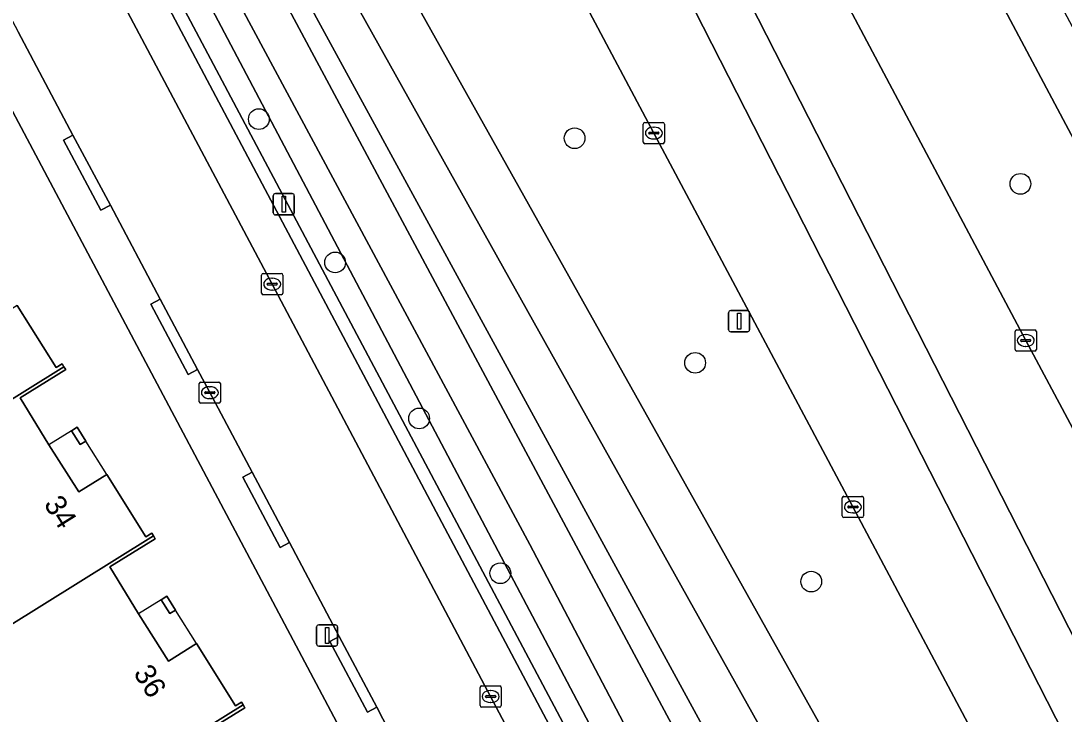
# Model space of a CAD drawing. Extents: x 158835 to 160077, y 386387 to 387778.
# Drawn here: x 159225.96 to 159275.17, y 387064.34 to 387097.05 of the extents above; entities that cross this region are included whole.
import ezdxf

# ---------------------------------------------------------------- set-up
doc = ezdxf.new("R2010")
doc.units = 0
for name, color, linetype in [('IMGEO_Berm_groen', 7, 'Continuous'), ('IMGEO_Boom', 7, 'Continuous'), ('IMGEO_Erf', 7, 'Continuous'), ('IMGEO_Fietspad_gesloten', 7, 'Continuous'), ('IMGEO_Kolk', 7, 'Continuous'), ('IMGEO_Lichtmast', 7, 'Continuous'), ('IMGEO_Oever', 7, 'Continuous'), ('IMGEO_Pand', 7, 'Continuous'), ('IMGEO_Pand_nummerreeks', 7, 'Continuous'), ('IMGEO_Pand_overbouw', 7, 'Continuous'), ('IMGEO_Parkeervlak_open', 7, 'Continuous'), ('IMGEO_Rijbaan_lokaal_gesloten', 7, 'Continuous'), ('IMGEO_Rijbaan_lokaal_open', 7, 'Continuous'), ('IMGEO_Voetpad_open', 7, 'Continuous'), ('IMGEO_Waterloop', 7, 'Continuous')]:
    doc.layers.add(name, color=color, linetype=linetype)

msp = doc.modelspace()

# ---------------------------------------------------------------- linework, layer by layer
at = {"layer": 'IMGEO_Berm_groen'}
for points in [[(159294.989, 387055.058), (159257.729, 387125.109)], [(159284.887, 387049.796), (159247.673, 387122.786)], [(159245.482, 387121.606), (159282.694, 387048.649)], [(159253.253, 387119.862), (159273.362, 387081.973), (159280.972, 387067.73)], [(159255.82, 387091.76), (159244.354, 387113.334), (159241.175, 387119.339), (159241.149, 387119.388)], [(159234.539, 387115.845), (159274.567, 387044.384)], [(159232.161, 387115.069), (159226.137, 387111.804), (159270.438, 387028.309), (159271.271, 387028.784), (159272.996, 387034.162)], [(159273.009, 387037.526), (159270.483, 387041.938), (159272.162, 387042.91), (159272.049, 387043.125), (159272.288, 387043.244), (159232.161, 387115.069)], [(159232.122, 387111.496), (159272.514, 387037.369)], [(159268.044, 387034.942), (159228.447, 387109.997)], [(159279.646, 387046.923), (159274.342, 387056.94), (159265.209, 387074.119), (159255.82, 387091.76)]]:
    msp.add_lwpolyline(points, dxfattribs=at)
at = {"layer": 'IMGEO_Boom'}
for centre in [(159237.187, 387092.418), (159252.081, 387091.516), (159273.111, 387089.363), (159240.785, 387085.656), (159257.766, 387080.919), (159244.747, 387078.294), (159248.576, 387070.991), (159263.242, 387070.595)]:
    msp.add_circle(centre, 0.489, dxfattribs=at)
at = {"layer": 'IMGEO_Erf'}
for points in [[(159261.184, 387025.643), (159192.812, 387154.528)], [(159225.784, 387083.627), (159227.624, 387080.693), (159227.904, 387080.868), (159227.989, 387080.733), (159228.074, 387080.597), (159225.925, 387079.268), (159227.285, 387077.052), (159228.691, 387074.825), (159230.012, 387075.65), (159231.852, 387072.71), (159232.132, 387072.886), (159232.217, 387072.75), (159232.302, 387072.614), (159230.151, 387071.292), (159231.509, 387069.082), (159232.92, 387066.848), (159234.24, 387067.673), (159236.08, 387064.736), (159236.361, 387064.912), (159236.446, 387064.776), (159236.531, 387064.64), (159234.39, 387063.311)]]:
    msp.add_lwpolyline(points, dxfattribs=at)
for points in [[(159228.616, 387077.879), (159229.025, 387077.226), (159228.762, 387077.062), (159228.352, 387077.716)], [(159232.844, 387069.902), (159233.253, 387069.249), (159232.99, 387069.085), (159232.58, 387069.74)]]:
    msp.add_lwpolyline(points, close=True, dxfattribs=at)
at = {"layer": 'IMGEO_Fietspad_gesloten'}
for points in [[(159254.72, 387129.831), (159256.446, 387127.537), (159257.729, 387125.109), (159294.989, 387055.058), (159296.455, 387052.309), (159298.672, 387047.959), (159299.067, 387047.254), (159308.249, 387030.008), (159310.474, 387025.851), (159310.547, 387025.737), (159310.607, 387025.603), (159311.78, 387023.413), (159311.982, 387023.035), (159312.003, 387022.996), (159313.274, 387023.652), (159314.185, 387024.122), (159313.935, 387024.592), (159304.248, 387042.785), (159259.512, 387127.003), (159257.832, 387130.098), (159257.116, 387131.409), (159253.22, 387138.529), (159253.219, 387138.542)], [(159231.17, 387116.927), (159232.161, 387115.069), (159272.288, 387043.244), (159274.567, 387044.384), (159234.539, 387115.845)]]:
    msp.add_lwpolyline(points, dxfattribs=at)
at = {"layer": 'IMGEO_Kolk'}
for p, q in [((159255.318, 387091.334), (159255.318, 387092.186)), ((159255.393, 387092.26), (159256.245, 387092.26)), ((159255.806, 387092.04), (159255.831, 387092.04)), ((159256.319, 387092.186), (159256.319, 387091.334)), ((159255.577, 387091.754), (159255.577, 387091.766)), ((159256.015, 387091.717), (159255.617, 387091.717)), ((159255.62, 387091.803), (159256.018, 387091.803)), ((159255.829, 387091.48), (159255.804, 387091.48)), ((159256.061, 387091.766), (159256.061, 387091.754)), ((159256.245, 387091.26), (159255.393, 387091.26)), ((159237.315, 387084.207), (159237.315, 387085.059)), ((159237.39, 387085.133), (159238.242, 387085.133)), ((159238.316, 387085.059), (159238.316, 387084.207)), ((159237.574, 387084.627), (159237.574, 387084.639)), ((159238.012, 387084.59), (159237.614, 387084.59)), ((159237.617, 387084.676), (159238.015, 387084.676)), ((159237.803, 387084.913), (159237.828, 387084.913)), ((159238.058, 387084.639), (159238.058, 387084.627)), ((159238.242, 387084.133), (159237.39, 387084.133)), ((159237.826, 387084.353), (159237.801, 387084.353)), ((159272.937, 387082.473), (159273.789, 387082.473)), ((159272.862, 387081.547), (159272.862, 387082.399)), ((159273.121, 387081.967), (159273.121, 387081.979)), ((159273.164, 387082.016), (159273.562, 387082.016)), ((159273.35, 387082.253), (159273.375, 387082.253)), ((159273.605, 387081.979), (159273.605, 387081.967)), ((159273.863, 387082.399), (159273.863, 387081.547)), ((159273.559, 387081.93), (159273.161, 387081.93)), ((159273.373, 387081.693), (159273.348, 387081.693)), ((159273.789, 387081.473), (159272.937, 387081.473)), ((159234.449, 387080.012), (159235.301, 387080.012)), ((159234.374, 387079.086), (159234.374, 387079.938)), ((159234.633, 387079.506), (159234.633, 387079.518)), ((159234.676, 387079.555), (159235.074, 387079.555)), ((159234.862, 387079.792), (159234.887, 387079.792)), ((159235.117, 387079.518), (159235.117, 387079.506)), ((159235.375, 387079.938), (159235.375, 387079.086)), ((159235.071, 387079.469), (159234.673, 387079.469)), ((159234.885, 387079.232), (159234.86, 387079.232)), ((159235.301, 387079.012), (159234.449, 387079.012)), ((159264.782, 387074.619), (159265.634, 387074.619)), ((159264.707, 387073.693), (159264.707, 387074.545)), ((159264.966, 387074.113), (159264.966, 387074.125)), ((159265.009, 387074.162), (159265.407, 387074.162)), ((159265.195, 387074.399), (159265.22, 387074.399)), ((159265.45, 387074.125), (159265.45, 387074.113)), ((159265.708, 387074.545), (159265.708, 387073.693)), ((159265.634, 387073.619), (159264.782, 387073.619)), ((159265.404, 387074.076), (159265.006, 387074.076)), ((159265.218, 387073.839), (159265.193, 387073.839)), ((159247.619, 387064.746), (159247.619, 387065.598)), ((159247.694, 387065.672), (159248.546, 387065.672)), ((159248.107, 387065.452), (159248.132, 387065.452)), ((159248.62, 387065.598), (159248.62, 387064.746)), ((159247.878, 387065.166), (159247.878, 387065.178)), ((159248.316, 387065.129), (159247.918, 387065.129)), ((159247.921, 387065.215), (159248.319, 387065.215)), ((159248.13, 387064.892), (159248.105, 387064.892)), ((159248.362, 387065.178), (159248.362, 387065.166)), ((159248.546, 387064.672), (159247.694, 387064.672))]:
    msp.add_line(p, q, dxfattribs=at)
for points in [[(159255.318, 387091.334), (159255.318, 387092.186)], [(159255.393, 387092.26), (159256.245, 387092.26)], [(159256.319, 387092.186), (159256.319, 387091.334)], [(159256.245, 387091.26), (159255.393, 387091.26)], [(159237.315, 387084.207), (159237.315, 387085.059)], [(159237.39, 387085.133), (159238.242, 387085.133)], [(159238.316, 387085.059), (159238.316, 387084.207)], [(159238.242, 387084.133), (159237.39, 387084.133)], [(159272.937, 387082.473), (159273.789, 387082.473)], [(159272.862, 387081.547), (159272.862, 387082.399)], [(159273.863, 387082.399), (159273.863, 387081.547)], [(159273.789, 387081.473), (159272.937, 387081.473)], [(159234.449, 387080.012), (159235.301, 387080.012)], [(159234.374, 387079.086), (159234.374, 387079.938)], [(159235.375, 387079.938), (159235.375, 387079.086)], [(159235.301, 387079.012), (159234.449, 387079.012)], [(159264.782, 387074.619), (159265.634, 387074.619)], [(159264.707, 387073.693), (159264.707, 387074.545)], [(159265.708, 387074.545), (159265.708, 387073.693)], [(159265.634, 387073.619), (159264.782, 387073.619)], [(159247.619, 387064.746), (159247.619, 387065.598)], [(159247.694, 387065.672), (159248.546, 387065.672)], [(159248.62, 387065.598), (159248.62, 387064.746)], [(159248.546, 387064.672), (159247.694, 387064.672)]]:
    msp.add_lwpolyline(points, dxfattribs=at)
for centre, radius, start, end in [((159255.395, 387092.184), 0.0765, 91.552, 178.448), ((159255.395, 387092.184), 0.0765, 91.552, 178.448), ((159256.243, 387092.184), 0.0765, 1.552, 88.448), ((159256.243, 387092.184), 0.0765, 1.552, 88.448), ((159255.395, 387091.336), 0.0765, 181.552, 268.448), ((159255.395, 387091.336), 0.0765, 181.552, 268.448), ((159255.617, 387091.763), 0.0403, 85.8775, 175.7526), ((159255.614, 387091.753), 0.0366, 178.938, 274.7102), ((159256.018, 387091.76), 0.043, 264.8664, 352.4533), ((159256.022, 387091.765), 0.0386, 1.7309, 96.639), ((159256.243, 387091.336), 0.0765, 271.552, 358.448), ((159256.243, 387091.336), 0.0765, 271.552, 358.448), ((159237.392, 387085.057), 0.0765, 91.552, 178.448), ((159237.392, 387085.057), 0.0765, 91.552, 178.448), ((159238.24, 387085.057), 0.0765, 1.552, 88.448), ((159238.24, 387085.057), 0.0765, 1.552, 88.448), ((159237.614, 387084.636), 0.0403, 85.8775, 175.7526), ((159237.611, 387084.626), 0.0366, 178.938, 274.7102), ((159238.015, 387084.633), 0.043, 264.8664, 352.4533), ((159238.019, 387084.638), 0.0386, 1.7309, 96.639), ((159237.392, 387084.209), 0.0765, 181.552, 268.448), ((159237.392, 387084.209), 0.0765, 181.552, 268.448), ((159238.24, 387084.209), 0.0765, 271.552, 358.448), ((159238.24, 387084.209), 0.0765, 271.552, 358.448), ((159272.939, 387082.397), 0.0765, 91.552, 178.448), ((159272.939, 387082.397), 0.0765, 91.552, 178.448), ((159273.787, 387082.397), 0.0765, 1.552, 88.448), ((159273.787, 387082.397), 0.0765, 1.552, 88.448), ((159273.161, 387081.976), 0.0403, 85.8775, 175.7526), ((159273.158, 387081.966), 0.0366, 178.938, 274.7102), ((159273.562, 387081.973), 0.043, 264.8664, 352.4533), ((159273.566, 387081.978), 0.0386, 1.7309, 96.639), ((159272.939, 387081.549), 0.0765, 181.552, 268.448), ((159272.939, 387081.549), 0.0765, 181.552, 268.448), ((159273.787, 387081.549), 0.0765, 271.552, 358.448), ((159273.787, 387081.549), 0.0765, 271.552, 358.448), ((159234.451, 387079.936), 0.0765, 91.552, 178.448), ((159234.451, 387079.936), 0.0765, 91.552, 178.448), ((159235.299, 387079.936), 0.0765, 1.552, 88.448), ((159235.299, 387079.936), 0.0765, 1.552, 88.448), ((159234.673, 387079.515), 0.0403, 85.8775, 175.7526), ((159234.67, 387079.505), 0.0366, 178.938, 274.7102), ((159235.074, 387079.512), 0.043, 264.8664, 352.4533), ((159235.078, 387079.517), 0.0386, 1.7309, 96.639), ((159234.451, 387079.088), 0.0765, 181.552, 268.448), ((159234.451, 387079.088), 0.0765, 181.552, 268.448), ((159235.299, 387079.088), 0.0765, 271.552, 358.448), ((159235.299, 387079.088), 0.0765, 271.552, 358.448), ((159264.784, 387074.543), 0.0765, 91.552, 178.448), ((159264.784, 387074.543), 0.0765, 91.552, 178.448), ((159265.632, 387074.543), 0.0765, 1.552, 88.448), ((159265.632, 387074.543), 0.0765, 1.552, 88.448), ((159265.006, 387074.122), 0.0403, 85.8775, 175.7526), ((159265.003, 387074.112), 0.0366, 178.938, 274.7102), ((159265.407, 387074.119), 0.043, 264.8664, 352.4533), ((159265.411, 387074.124), 0.0386, 1.7309, 96.639), ((159264.784, 387073.695), 0.0765, 181.552, 268.448), ((159264.784, 387073.695), 0.0765, 181.552, 268.448), ((159265.632, 387073.695), 0.0765, 271.552, 358.448), ((159265.632, 387073.695), 0.0765, 271.552, 358.448), ((159247.696, 387065.596), 0.0765, 91.552, 178.448), ((159247.696, 387065.596), 0.0765, 91.552, 178.448), ((159248.544, 387065.596), 0.0765, 1.552, 88.448), ((159248.544, 387065.596), 0.0765, 1.552, 88.448), ((159247.696, 387064.748), 0.0765, 181.552, 268.448), ((159247.696, 387064.748), 0.0765, 181.552, 268.448), ((159247.918, 387065.175), 0.0403, 85.8775, 175.7526), ((159247.915, 387065.165), 0.0366, 178.938, 274.7102), ((159248.319, 387065.172), 0.043, 264.8664, 352.4533), ((159248.323, 387065.177), 0.0386, 1.7309, 96.639), ((159248.544, 387064.748), 0.0765, 271.552, 358.448), ((159248.544, 387064.748), 0.0765, 271.552, 358.448)]:
    msp.add_arc(centre, radius, start, end, dxfattribs=at)
for centre, major_axis, ratio, start_param, end_param in [((159255.805, 387091.76), (-0.387, 0.002), 0.722429, 4.712389, 7.853982), ((159255.83, 387091.76), (-0.39, 0.002), 0.717154, 1.570796, 4.712389), ((159237.802, 387084.633), (-0.387, 0.002), 0.722429, 4.712389, 7.853982), ((159237.827, 387084.633), (-0.39, 0.002), 0.717154, 1.570796, 4.712389), ((159273.349, 387081.973), (-0.387, 0.002), 0.722429, 4.712389, 7.853982), ((159273.374, 387081.973), (-0.39, 0.002), 0.717154, 1.570796, 4.712389), ((159234.861, 387079.512), (-0.387, 0.002), 0.722429, 4.712389, 7.853982), ((159234.886, 387079.512), (-0.39, 0.002), 0.717154, 1.570796, 4.712389), ((159265.194, 387074.119), (-0.387, 0.002), 0.722429, 4.712389, 7.853982), ((159265.219, 387074.119), (-0.39, 0.002), 0.717154, 1.570796, 4.712389), ((159248.106, 387065.172), (-0.387, 0.002), 0.722429, 4.712389, 7.853982), ((159248.131, 387065.172), (-0.39, 0.002), 0.717154, 1.570796, 4.712389)]:
    msp.add_ellipse(centre, major_axis=major_axis, ratio=ratio, start_param=start_param, end_param=end_param, dxfattribs=at)
at = {"layer": 'IMGEO_Lichtmast'}
for p, q in [((159237.968, 387088.901), (159238.758, 387088.901)), ((159238.758, 387088.901), (159237.968, 387088.901)), ((159237.868, 387088.001), (159237.868, 387088.801)), ((159237.868, 387088.801), (159237.868, 387088.001)), ((159238.858, 387088.801), (159238.858, 387088.001)), ((159238.858, 387088.001), (159238.858, 387088.801)), ((159238.758, 387087.901), (159237.968, 387087.901)), ((159237.968, 387087.901), (159238.758, 387087.901)), ((159259.345, 387082.483), (159259.345, 387083.283)), ((159259.345, 387083.283), (159259.345, 387082.483)), ((159259.445, 387083.383), (159260.235, 387083.383)), ((159260.235, 387083.383), (159259.445, 387083.383)), ((159260.335, 387083.283), (159260.335, 387082.483)), ((159260.335, 387082.483), (159260.335, 387083.283)), ((159260.235, 387082.383), (159259.445, 387082.383)), ((159259.445, 387082.383), (159260.235, 387082.383)), ((159239.911, 387067.656), (159239.911, 387068.456)), ((159239.911, 387068.456), (159239.911, 387067.656)), ((159240.011, 387068.556), (159240.801, 387068.556)), ((159240.801, 387068.556), (159240.011, 387068.556)), ((159240.901, 387068.456), (159240.901, 387067.656)), ((159240.901, 387067.656), (159240.901, 387068.456)), ((159240.801, 387067.556), (159240.011, 387067.556)), ((159240.011, 387067.556), (159240.801, 387067.556))]:
    msp.add_line(p, q, dxfattribs=at)
for points in [[(159238.288, 387088.776), (159238.438, 387088.776), (159238.438, 387088.026), (159238.288, 387088.026), (159238.288, 387088.776)], [(159259.765, 387083.258), (159259.915, 387083.258), (159259.915, 387082.508), (159259.765, 387082.508), (159259.765, 387083.258)], [(159240.331, 387068.431), (159240.481, 387068.431), (159240.481, 387067.681), (159240.331, 387067.681), (159240.331, 387068.431)]]:
    msp.add_lwpolyline(points, dxfattribs=at)
for centre, start, end in [((159237.968, 387088.801), 90, 180), ((159237.968, 387088.801), 90, 180), ((159238.758, 387088.801), 0, 90), ((159238.758, 387088.801), 360, 90), ((159237.968, 387088.001), 180, 270), ((159237.968, 387088.001), 180, 270), ((159238.758, 387088.001), 270, 0), ((159238.758, 387088.001), 270, 0), ((159259.445, 387083.283), 90, 180), ((159259.445, 387083.283), 90, 180), ((159260.235, 387083.283), 0, 90), ((159260.235, 387083.283), 360, 90), ((159259.445, 387082.483), 180, 270), ((159259.445, 387082.483), 180, 270), ((159260.235, 387082.483), 270, 0), ((159260.235, 387082.483), 270, 0), ((159240.011, 387068.456), 90, 180), ((159240.011, 387068.456), 90, 180), ((159240.801, 387068.456), 0, 90), ((159240.801, 387068.456), 360, 90), ((159240.011, 387067.656), 180, 270), ((159240.011, 387067.656), 180, 270), ((159240.801, 387067.656), 270, 0), ((159240.801, 387067.656), 270, 0)]:
    msp.add_arc(centre, 0.1, start, end, dxfattribs=at)
at = {"layer": 'IMGEO_Oever'}
for points in [[(159272.514, 387037.369), (159232.122, 387111.496)], [(159228.447, 387109.997), (159268.044, 387034.942)], [(159232.07, 387109.817), (159271.865, 387035.443), (159269.914, 387034.437), (159263.508, 387046.573), (159249.976, 387072.343), (159230.366, 387108.873)]]:
    msp.add_lwpolyline(points, dxfattribs=at)
at = {"layer": 'IMGEO_Pand'}
for points in [[(159225.784, 387083.627), (159224.463, 387082.802), (159223.057, 387085.03), (159221.679, 387087.231), (159223.834, 387088.574), (159223.75, 387088.709), (159213.339, 387082.199), (159213.424, 387082.064), (159213.703, 387082.238), (159218.302, 387074.878), (159217.48, 387074.364), (159217.564, 387074.229), (159227.989, 387080.733), (159227.904, 387080.868), (159227.624, 387080.693)], [(159230.012, 387075.65), (159228.691, 387074.825), (159227.285, 387077.052), (159225.925, 387079.268), (159228.074, 387080.597), (159227.989, 387080.733), (159217.564, 387074.229), (159217.649, 387074.093), (159217.929, 387074.267), (159222.528, 387066.907), (159221.706, 387066.393), (159221.79, 387066.257), (159232.217, 387072.75), (159232.132, 387072.886), (159231.852, 387072.71)], [(159228.616, 387077.879), (159228.352, 387077.716), (159228.762, 387077.062), (159229.025, 387077.226)], [(159234.24, 387067.673), (159232.92, 387066.848), (159231.509, 387069.082), (159230.151, 387071.292), (159232.302, 387072.614), (159232.217, 387072.75), (159221.79, 387066.257), (159221.875, 387066.121), (159222.155, 387066.296), (159226.754, 387058.936), (159225.932, 387058.422), (159226.016, 387058.286), (159236.446, 387064.776), (159236.361, 387064.912), (159236.08, 387064.736)], [(159232.844, 387069.902), (159232.58, 387069.74), (159232.99, 387069.085), (159233.253, 387069.249)], [(159238.473, 387059.701), (159237.152, 387058.876), (159235.756, 387061.11), (159234.39, 387063.311), (159236.531, 387064.64), (159236.446, 387064.776), (159226.016, 387058.286), (159226.101, 387058.15), (159226.381, 387058.325), (159230.985, 387050.956), (159230.162, 387050.442), (159230.247, 387050.306), (159240.673, 387056.813), (159240.588, 387056.948), (159240.308, 387056.773)]]:
    msp.add_lwpolyline(points, close=True, dxfattribs=at)
at = {"layer": 'IMGEO_Pand_overbouw'}
for points in [[(159229.025, 387077.226), (159228.616, 387077.879), (159228.352, 387077.716), (159227.285, 387077.052), (159228.691, 387074.825), (159230.012, 387075.65)], [(159233.253, 387069.249), (159232.844, 387069.902), (159232.58, 387069.74), (159231.509, 387069.082), (159232.92, 387066.848), (159234.24, 387067.673)]]:
    msp.add_lwpolyline(points, close=True, dxfattribs=at)
at = {"layer": 'IMGEO_Parkeervlak_open'}
for points in [[(159268.384, 387030.839), (159217.085, 387127.542)], [(159216.713, 387124.427), (159225.399, 387108.034), (159237.811, 387084.633), (159248.115, 387065.172), (159257.979, 387046.591)]]:
    msp.add_lwpolyline(points, dxfattribs=at)
at = {"layer": 'IMGEO_Rijbaan_lokaal_gesloten'}
for points in [[(159280.972, 387067.73), (159273.362, 387081.973), (159253.253, 387119.862), (159251.577, 387122.927), (159250.755, 387124.426), (159247.673, 387122.786), (159284.887, 387049.796), (159284.892, 387049.786), (159289.372, 387051.973), (159282.971, 387063.93)], [(159245.482, 387121.606), (159241.175, 387119.339), (159244.354, 387113.334), (159255.82, 387091.76), (159265.209, 387074.119), (159274.342, 387056.94), (159279.646, 387046.923), (159282.737, 387048.568), (159282.694, 387048.649)]]:
    msp.add_lwpolyline(points, close=True, dxfattribs=at)
at = {"layer": 'IMGEO_Rijbaan_lokaal_open'}
for points in [[(159257.979, 387046.591), (159248.115, 387065.172), (159237.811, 387084.633), (159225.399, 387108.034), (159216.713, 387124.427)], [(159213.276, 387120.222), (159215.613, 387115.79), (159217.374, 387112.457), (159219.855, 387107.834), (159219.95, 387107.637), (159221.723, 387104.295), (159224.064, 387099.868), (159225.827, 387096.54), (159228.412, 387091.668), (159230.181, 387088.351), (159232.537, 387083.923), (159234.3, 387080.597), (159234.872, 387079.512), (159236.866, 387075.757), (159238.628, 387072.438), (159240.974, 387068.001), (159242.753, 387064.674), (159243.322, 387063.566)]]:
    msp.add_lwpolyline(points, dxfattribs=at)
at = {"layer": 'IMGEO_Voetpad_open'}
for points in [[(159192.812, 387154.528), (159261.184, 387025.643)], [(159270.438, 387028.309), (159226.137, 387111.804), (159225.151, 387113.68), (159209.987, 387142.226)], [(159217.085, 387127.542), (159268.384, 387030.839)], [(159243.322, 387063.566), (159242.753, 387064.674), (159242.313, 387064.439), (159240.534, 387067.766), (159240.974, 387068.001), (159238.628, 387072.438), (159238.187, 387072.204), (159236.424, 387075.523), (159236.866, 387075.757), (159234.872, 387079.512), (159234.3, 387080.597), (159233.859, 387080.363), (159232.096, 387083.689), (159232.537, 387083.923), (159230.181, 387088.351), (159229.74, 387088.116), (159227.971, 387091.433), (159228.412, 387091.668), (159225.827, 387096.54)]]:
    msp.add_lwpolyline(points, dxfattribs=at)
for points in [[(159228.412, 387091.668), (159227.971, 387091.433), (159229.74, 387088.116), (159230.181, 387088.351)], [(159234.3, 387080.597), (159232.537, 387083.923), (159232.096, 387083.689), (159233.859, 387080.363)], [(159236.866, 387075.757), (159236.424, 387075.523), (159238.187, 387072.204), (159238.628, 387072.438)], [(159240.974, 387068.001), (159240.534, 387067.766), (159242.313, 387064.439), (159242.753, 387064.674)]]:
    msp.add_lwpolyline(points, close=True, dxfattribs=at)
at = {"layer": 'IMGEO_Waterloop'}
msp.add_lwpolyline([(159230.366, 387108.873), (159249.976, 387072.343), (159263.508, 387046.573), (159269.914, 387034.437), (159271.865, 387035.443), (159232.07, 387109.817)], dxfattribs=at)

# ---------------------------------------------------------------- texts
at = {"layer": 'IMGEO_Pand_nummerreeks'}
for s, rotation, p in [('34', 302.051, (159227.016, 387074.255)), ('36', 302.0625, (159231.244, 387066.278))]:
    msp.add_text(s, height=1, rotation=rotation, dxfattribs=at).set_placement(p)

doc.saveas('drawing.dxf')
